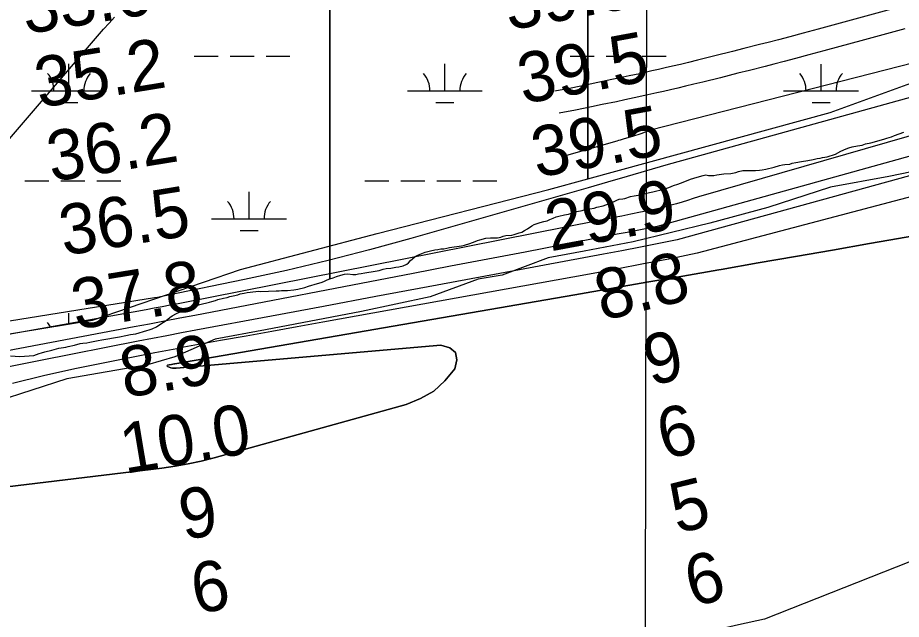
# Model space of a CAD drawing. Extents: x 3177185 to 3215018, y 812988 to 838321.
# Drawn here: x 3206714 to 3207893, y 828612 to 829415 of the extents above; entities that cross this region are included whole.
import ezdxf

# ---------------------------------------------------------------- set-up
doc = ezdxf.new("R2010")
doc.units = 0
for name, color, linetype in [('V-GRID-MAJR', 7, 'Continuous'), ('V-RIVR-EDGE', 7, 'Continuous'), ('V-RIVR-RANG', 7, 'Continuous'), ('V-ROAD-CNTR', 7, 'Continuous'), ('V-SITE-VEGE', 7, 'Continuous'), ('V-TOPO-DPTH', 7, 'Continuous'), ('V-TOPO-MAJR', 7, 'Continuous'), ('V-TOPO-MINR', 7, 'Continuous'), ('V-TOPO-WATR', 7, 'Continuous'), ('V-WETL-SWMP', 7, 'Continuous')]:
    doc.layers.add(name, color=color, linetype=linetype)

msp = doc.modelspace()

# ---------------------------------------------------------------- linework, layer by layer
at = {"layer": 'V-GRID-MAJR'}
msp.add_spline([(3207531.4, 818338.3), (3207543.7, 824398.7), (3207556.1, 830461), (3207568.4, 836523.3), (3207568.4, 836525.2)], degree=3, dxfattribs=at)
at = {"layer": 'V-RIVR-EDGE'}
msp.add_lwpolyline([(3207922.3, 829212), (3207876.6, 829202.6), (3207798.8, 829188.4), (3207715.3, 829161.3), (3207637.9, 829140.2), (3207535.2, 829115.6), (3207470, 829103.2), (3207422.1, 829094.2), (3207360.4, 829070.9), (3207328.6, 829065.7), (3207264.2, 829042), (3207172.5, 829022.6), (3207044.6, 828998.2), (3206977.2, 828985.7), (3206923.7, 828962), (3206887.1, 828951.2), (3206779.3, 828932.8), (3206685.3, 828902.6)], dxfattribs=at)
at = {"layer": 'V-ROAD-CNTR'}
for points in [[(3207890, 829428.6), (3207836.1, 829413.9), (3207782.3, 829399.3), (3207762.2, 829393.9), (3207744.6, 829389.2), (3207729.2, 829385.2), (3207715.8, 829381.7), (3207704, 829378.7), (3207683.3, 829373.4), (3207667.8, 829369.4), (3207644.5, 829363.6), (3207621.2, 829357.8), (3207609.4, 829355), (3207598.4, 829352.3), (3207588, 829349.8), (3207578.2, 829347.6), (3207569.1, 829345.5), (3207560.5, 829343.5), (3207544.4, 829339.9), (3207530.2, 829336.8), (3207517.9, 829334.2), (3207507, 829331.9), (3207488.1, 829327.9), (3207473.8, 829325), (3207452.4, 829320.7), (3207431, 829316.4)], [(3207897.9, 829399.6), (3207844, 829385), (3207790.1, 829370.3), (3207769.9, 829364.9), (3207752.3, 829360.2), (3207736.8, 829356.2), (3207723.3, 829352.7), (3207711.4, 829349.6), (3207690.7, 829344.3), (3207675.1, 829340.4), (3207651.8, 829334.5), (3207628.4, 829328.7), (3207616.5, 829325.8), (3207605.3, 829323.1), (3207594.8, 829320.6), (3207585, 829318.3), (3207575.7, 829316.2), (3207567.1, 829314.3), (3207550.8, 829310.6), (3207536.6, 829307.5), (3207524.1, 829304.8), (3207513.2, 829302.5), (3207494.2, 829298.6), (3207479.8, 829295.6), (3207458.3, 829291.3), (3207436.8, 829287)]]:
    msp.add_lwpolyline(points, dxfattribs=at)
at = {"layer": 'V-SITE-VEGE'}
for p, q in [((3207130.3, 830930.5), (3207130.3, 829066)), ((3207873.8, 829253.7), (3207880.1, 829255.6)), ((3207880.1, 829255.6), (3207884.1, 829257.2)), ((3207884.1, 829257.2), (3207896.7, 829261.8)), ((3207827.9, 829242.2), (3207834.9, 829243.4)), ((3207834.9, 829243.4), (3207840.9, 829244.7)), ((3207840.9, 829244.7), (3207845.4, 829246.1)), ((3207845.4, 829246.1), (3207852.6, 829247.8)), ((3207852.6, 829247.8), (3207869.9, 829252.4)), ((3207869.9, 829252.4), (3207873.8, 829253.7)), ((3207801.7, 829231.2), (3207805.7, 829232.6)), ((3207805.7, 829232.6), (3207812.8, 829236.4)), ((3207812.8, 829236.4), (3207819.9, 829239.6)), ((3207819.9, 829239.6), (3207823.5, 829240.9)), ((3207823.5, 829240.9), (3207827.9, 829242.2)), ((3207744.4, 829219.2), (3207747.8, 829220.4)), ((3207747.8, 829220.4), (3207752.5, 829221.5)), ((3207752.5, 829221.5), (3207760, 829222.8)), ((3207760, 829222.8), (3207768.4, 829224)), ((3207768.4, 829224), (3207775.7, 829225.4)), ((3207775.7, 829225.4), (3207780.8, 829226.5)), ((3207780.8, 829226.5), (3207785, 829227.3)), ((3207785, 829227.3), (3207788, 829227.9)), ((3207788, 829227.9), (3207791.3, 829228.5)), ((3207791.3, 829228.5), (3207794.5, 829229.1)), ((3207794.5, 829229.1), (3207798.2, 829230.1)), ((3207798.2, 829230.1), (3207801.7, 829231.2)), ((3207665.8, 829206.5), (3207672.4, 829208.2)), ((3207672.4, 829208.2), (3207676, 829209.3)), ((3207676, 829209.3), (3207681.8, 829210.6)), ((3207681.8, 829210.6), (3207686.8, 829210.8)), ((3207686.8, 829210.8), (3207690.4, 829210.5)), ((3207690.4, 829210.5), (3207695.3, 829210.5)), ((3207695.3, 829210.5), (3207698.9, 829210.7)), ((3207698.9, 829210.7), (3207704, 829211.2)), ((3207704, 829211.2), (3207707.7, 829211.4)), ((3207707.7, 829211.4), (3207712.6, 829212.4)), ((3207712.6, 829212.4), (3207723.8, 829215.1)), ((3207723.8, 829215.1), (3207730.9, 829217.3)), ((3207730.9, 829217.3), (3207734.6, 829218.1)), ((3207734.6, 829218.1), (3207738, 829218.8)), ((3207738, 829218.8), (3207744.4, 829219.2)), ((3207602.1, 829195.3), (3207611.7, 829198.9)), ((3207611.7, 829198.9), (3207621, 829201.9)), ((3207621, 829201.9), (3207629, 829204)), ((3207629, 829204), (3207632.6, 829204.8)), ((3207632.6, 829204.8), (3207635.8, 829204.2)), ((3207635.8, 829204.2), (3207639.8, 829204)), ((3207639.8, 829204), (3207642.9, 829204.2)), ((3207642.9, 829204.2), (3207647, 829204.7)), ((3207647, 829204.7), (3207650.2, 829205.2)), ((3207650.2, 829205.2), (3207656.6, 829206.1)), ((3207656.6, 829206.1), (3207665.8, 829206.5)), ((3207561.6, 829182), (3207576.1, 829185.6)), ((3207576.1, 829185.6), (3207582.8, 829187.9)), ((3207582.8, 829187.9), (3207589.3, 829190.5)), ((3207589.3, 829190.5), (3207594.8, 829192.3)), ((3207594.8, 829192.3), (3207602.1, 829195.3)), ((3207516.6, 829172.3), (3207521.4, 829172.7)), ((3207521.4, 829172.7), (3207524.4, 829173.4)), ((3207524.4, 829173.4), (3207531.7, 829175.8)), ((3207531.7, 829175.8), (3207536.5, 829176.9)), ((3207536.5, 829176.9), (3207544.5, 829178.4)), ((3207544.5, 829178.4), (3207557, 829181.2)), ((3207557, 829181.2), (3207561.6, 829182)), ((3207471.7, 829158.7), (3207483.1, 829160.6)), ((3207483.1, 829160.6), (3207486.7, 829161.6)), ((3207486.7, 829161.6), (3207495.3, 829163.6)), ((3207495.3, 829163.6), (3207502.6, 829166.1)), ((3207502.6, 829166.1), (3207510.8, 829169.6)), ((3207510.8, 829169.6), (3207513.6, 829171.2)), ((3207513.6, 829171.2), (3207516.6, 829172.3)), ((3207428.7, 829147.2), (3207432.7, 829148.8)), ((3207432.7, 829148.8), (3207436.3, 829149.9)), ((3207436.3, 829149.9), (3207443.5, 829151.6)), ((3207443.5, 829151.6), (3207448.9, 829152.6)), ((3207448.9, 829152.6), (3207453.1, 829153.9)), ((3207453.1, 829153.9), (3207460, 829155.8)), ((3207460, 829155.8), (3207467.2, 829157.5)), ((3207467.2, 829157.5), (3207471.7, 829158.7)), ((3207399.9, 829136.7), (3207403.3, 829138.5)), ((3207403.3, 829138.5), (3207407.1, 829139.9)), ((3207407.1, 829139.9), (3207411.3, 829141.1)), ((3207411.3, 829141.1), (3207416.1, 829142.8)), ((3207416.1, 829142.8), (3207420.7, 829143.7)), ((3207420.7, 829143.7), (3207424.3, 829145.2)), ((3207424.3, 829145.2), (3207428.7, 829147.2)), ((3207373.6, 829124.5), (3207376.6, 829125.2)), ((3207376.6, 829125.2), (3207383.4, 829127.3)), ((3207383.4, 829127.3), (3207386.7, 829128.6)), ((3207386.7, 829128.6), (3207390.5, 829130.7)), ((3207390.5, 829130.7), (3207394.3, 829133)), ((3207394.3, 829133), (3207399.9, 829136.7)), ((3207317.1, 829113.2), (3207324.4, 829116)), ((3207324.4, 829116), (3207327.5, 829117.1)), ((3207327.5, 829117.1), (3207330.6, 829118)), ((3207330.6, 829118), (3207338.7, 829120.2)), ((3207338.7, 829120.2), (3207345.1, 829120.6)), ((3207345.1, 829120.6), (3207349.2, 829120.6)), ((3207349.2, 829120.6), (3207354.2, 829121)), ((3207354.2, 829121), (3207358.6, 829121.7)), ((3207358.6, 829121.7), (3207362, 829122.9)), ((3207362, 829122.9), (3207365.6, 829123.8)), ((3207365.6, 829123.8), (3207373.6, 829124.5)), ((3207257.7, 829101.5), (3207264.8, 829103.5)), ((3207264.8, 829103.5), (3207270.4, 829104.7)), ((3207270.4, 829104.7), (3207274.8, 829105.2)), ((3207274.8, 829105.2), (3207278.6, 829106)), ((3207278.6, 829106), (3207282.6, 829106.3)), ((3207282.6, 829106.3), (3207286.7, 829107)), ((3207286.7, 829107), (3207290.3, 829107.7)), ((3207290.3, 829107.7), (3207306, 829110.2)), ((3207306, 829110.2), (3207310.2, 829111.1)), ((3207310.2, 829111.1), (3207317.1, 829113.2)), ((3207235.3, 829087.6), (3207238.1, 829090.6)), ((3207238.1, 829090.6), (3207240.6, 829093)), ((3207240.6, 829093), (3207244.5, 829095.8)), ((3207244.5, 829095.8), (3207247.8, 829097.6)), ((3207247.8, 829097.6), (3207253.3, 829100)), ((3207253.3, 829100), (3207257.7, 829101.5)), ((3207196.2, 829077.4), (3207201.6, 829078.8)), ((3207201.6, 829078.8), (3207205.5, 829079.8)), ((3207205.5, 829079.8), (3207211.8, 829080.4)), ((3207211.8, 829080.4), (3207218.5, 829081.5)), ((3207218.5, 829081.5), (3207222.5, 829082.2)), ((3207222.5, 829082.2), (3207228.5, 829083.5)), ((3207228.5, 829083.5), (3207233, 829085.7)), ((3207233, 829085.7), (3207235.3, 829087.6)), ((3207130.3, 829066), (3207134.9, 829067.6)), ((3207134.9, 829067.6), (3207139.3, 829069.3)), ((3207139.3, 829069.3), (3207145, 829071.1)), ((3207145, 829071.1), (3207149.8, 829072.3)), ((3207149.8, 829072.3), (3207154.4, 829072.6)), ((3207154.4, 829072.6), (3207161, 829071.9)), ((3207161, 829071.9), (3207165.3, 829072.1)), ((3207165.3, 829072.1), (3207168.9, 829072.6)), ((3207168.9, 829072.6), (3207172.2, 829073.3)), ((3207172.2, 829073.3), (3207177.3, 829074)), ((3207177.3, 829074), (3207191.1, 829076.2)), ((3207191.1, 829076.2), (3207196.2, 829077.4))]:
    msp.add_line(p, q, dxfattribs=at)
for points in [[(3207130.3, 829066), (3207130.3, 830930.5)], [(3206889.4, 828998), (3206893.4, 828999.5), (3206898.8, 829002), (3206906.2, 829006.8), (3206910.5, 829009.7), (3206914.3, 829012.5), (3206916.9, 829014.7), (3206919.9, 829016.6), (3206925.8, 829019.7), (3206930.8, 829022.1), (3206937.8, 829025), (3206946.7, 829028.4), (3206950.5, 829029.7), (3206956.7, 829031.7), (3206969.9, 829034.8), (3206973, 829036), (3206977.7, 829037.3), (3206981, 829038.4), (3206988.3, 829040.2), (3206993.2, 829041.3), (3206996.8, 829042.4), (3207001.5, 829043.6), (3207007.6, 829044.9), (3207010.7, 829045.9), (3207015.9, 829047), (3207020, 829047.7), (3207024.2, 829048.2), (3207035.4, 829049.5), (3207038.5, 829049.3), (3207058.7, 829050.1), (3207062.7, 829050.1), (3207066.1, 829050.4), (3207074, 829050.5), (3207082.5, 829051.5), (3207087.6, 829052.4), (3207097.1, 829054.5), (3207101.8, 829056.1), (3207114.1, 829059.9), (3207118.8, 829061.2), (3207122.6, 829062.7), (3207127, 829064.8), (3207130.3, 829066)], [(3206704.2, 828963.5), (3206716.6, 828962.5), (3206722.6, 828962.9), (3206735.1, 828964), (3206738.9, 828965.3), (3206742.5, 828966.3), (3206745.4, 828967.5), (3206750, 828968.7), (3206759.2, 828970.8), (3206768.5, 828973.4), (3206777.9, 828975.1), (3206781, 828975.9), (3206789.4, 828977.8), (3206797.1, 828979.6), (3206800.5, 828980.3), (3206806.2, 828980.9), (3206810.2, 828981.6), (3206821.1, 828983.6), (3206826.2, 828984.6), (3206849.6, 828988.7), (3206857.9, 828990.7), (3206864.1, 828991.8), (3206871.4, 828992.8), (3206886.3, 828997.2), (3206889.4, 828998)]]:
    msp.add_lwpolyline(points, dxfattribs=at)
at = {"layer": 'V-TOPO-DPTH'}
for points in [[(3208729.7, 829430.8), (3207594.2, 829118.1), (3207569.6, 829113.1), (3207545, 829108.2), (3207520.3, 829103.5), (3207495.7, 829098.8), (3207331.3, 829068.3), (3207261.5, 829055.4), (3207191.8, 829042.4), (3207122.1, 829029.4), (3207052.4, 829016.4), (3206951.7, 828997.6), (3206932.3, 828993.9), (3206913, 828990.2), (3206893.7, 828986.5), (3206874.5, 828982.8), (3206744, 828957.2), (3206659.6, 828940.2)], [(3206595.9, 828775.9), (3206906.2, 828813.5), (3206923.8, 828816), (3206941.3, 828819.1), (3206958.6, 828822.9), (3206975.9, 828827.3), (3207232.2, 828898.6), (3207251.5, 828906.3), (3207269.1, 828916.3), (3207284.1, 828929.9), (3207297.5, 828945.8), (3207299.8, 828957.9), (3207298.1, 828967.7), (3207290.4, 828973.9), (3207278.6, 828977.7), (3206925.1, 828946.7), (3206920.4, 828946.9), (3206918.1, 828947.4), (3206913.5, 828949.2), (3206913.1, 828949.6), (3206913, 828949.9), (3206913.2, 828950.3), (3206913.6, 828950.7), (3206915.7, 828951.2), (3206918.9, 828951.9), (3206920.8, 828952.2), (3206923, 828952.6), (3206923.7, 828952.7), (3207457.6, 829044.8), (3207505.7, 829053.2), (3207553.8, 829061.5), (3207601.8, 829069.8), (3207649.9, 829078.2), (3207652.9, 829078.7), (3207702.4, 829087.3), (3207751.9, 829095.9), (3207801.5, 829104.5), (3207851, 829113.1), (3208789.2, 829275.2)], [(3206595.9, 828775.9), (3206906.2, 828813.5), (3206923.8, 828816), (3206941.3, 828819.1), (3206958.6, 828822.9), (3206975.9, 828827.3), (3207232.2, 828898.6), (3207251.5, 828906.3), (3207269.1, 828916.3), (3207284.1, 828929.9), (3207297.5, 828945.8), (3207299.8, 828957.9), (3207298.1, 828967.7), (3207290.4, 828973.9), (3207278.6, 828977.7), (3206925.1, 828946.7), (3206920.4, 828946.9), (3206918.1, 828947.4), (3206913.5, 828949.2), (3206913.1, 828949.6), (3206913, 828949.9), (3206913.2, 828950.3), (3206913.6, 828950.7), (3206915.7, 828951.2), (3206918.9, 828951.9), (3206920.8, 828952.2), (3206923, 828952.6), (3206923.7, 828952.7), (3207457.6, 829044.8), (3207505.7, 829053.2), (3207553.8, 829061.5), (3207601.8, 829069.8), (3207649.9, 829078.2), (3207652.9, 829078.7), (3207702.4, 829087.3), (3207751.9, 829095.9), (3207801.5, 829104.5), (3207851, 829113.1), (3208789.2, 829275.2)]]:
    msp.add_lwpolyline(points, dxfattribs=at)
at = {"layer": 'V-TOPO-MAJR'}
for points in [[(3208711.4, 829531.7), (3207579.1, 829218), (3207553.2, 829210.2), (3207527.2, 829202.5), (3207501.1, 829194.9), (3207475.1, 829187.4), (3207238.5, 829119.8), (3207183.4, 829104.7), (3207128, 829090.4), (3207072.4, 829077.4), (3207016.5, 829065.2), (3206912.6, 829043.7), (3206908.5, 829042.9), (3206904.5, 829042.1), (3206900.4, 829041.4), (3206896.3, 829040.7), (3206638.9, 828999.2)], [(3206556.1, 829082), (3206828.4, 829399.5), (3206835.7, 829407.5), (3206843.1, 829415.4)]]:
    msp.add_lwpolyline(points, dxfattribs=at)
at = {"layer": 'V-TOPO-MINR'}
for points in [[(3208733.5, 829565.4), (3207558.5, 829264.4), (3207555.6, 829263.3), (3207552.8, 829262.3), (3207550, 829261.2), (3207547.1, 829260.2), (3207544.3, 829259.2), (3207541.4, 829258.2), (3207538.5, 829257.3), (3207535.6, 829256.4), (3207522.2, 829252.5), (3207518, 829251.2), (3207515.9, 829250.6), (3207513.7, 829250), (3207446.5, 829230.8)], [(3208600.9, 829457.6), (3207622.7, 829175.4), (3207615.4, 829173.1), (3207608, 829170.8), (3207600.7, 829168.6), (3207593.4, 829166.3), (3207586, 829164.2), (3207578.6, 829162.2), (3207571.2, 829160.4), (3207563.7, 829158.8), (3207540.6, 829154), (3207536.5, 829153.2), (3207532.3, 829152.3), (3207520.3, 829149.9), (3207512.2, 829148.3), (3207504, 829146.7), (3207495.9, 829145.1), (3207487.8, 829143.5), (3206928.1, 829032.9), (3206917.4, 829030.8), (3206906.7, 829028.8), (3206895.9, 829026.8), (3206885.2, 829024.8), (3206189.6, 828900.2)], [(3208751.2, 829465.7), (3207567.4, 829136.1), (3207554.1, 829133.3), (3207540.7, 829130.7), (3207527.4, 829128), (3207514, 829125.5), (3207441, 829111.5), (3207391.2, 829101.9), (3207341.3, 829092.4), (3207291.5, 829082.8), (3207241.6, 829073.3), (3206950.4, 829017.3), (3206930.1, 829013.4), (3206909.8, 829009.5), (3206889.6, 829005.7), (3206869.3, 829001.9), (3206563.3, 828944.2)], [(3208729.7, 829430.8), (3207594.2, 829118.1), (3207569.6, 829113.1), (3207545, 829108.2), (3207520.3, 829103.5), (3207495.7, 829098.8), (3207331.3, 829068.3), (3207261.5, 829055.4), (3207191.8, 829042.4), (3207122.1, 829029.4), (3207052.4, 829016.4), (3206951.7, 828997.6), (3206932.3, 828993.9), (3206913, 828990.2), (3206893.7, 828986.5), (3206874.5, 828982.8), (3206744, 828957.2), (3206659.6, 828940.2)], [(3208674.7, 829378.3), (3207620.9, 829100.2), (3207585.1, 829092.9), (3207549.2, 829085.9), (3207513.2, 829079.1), (3207477.2, 829072.4), (3207121.1, 829008.4), (3207087, 829002.2), (3207052.8, 828996), (3207018.6, 828989.8), (3206984.5, 828983.6), (3206935.7, 828974.7), (3206926, 828972.9), (3206916.2, 828971.1), (3206906.5, 828969.2), (3206896.7, 828967.3), (3206832.1, 828954.5), (3206790.1, 828945.8), (3206748.3, 828936.6), (3206706.6, 828926.6)], [(3208875.8, 829069.9), (3208858.9, 829065.2), (3207710.5, 828611.9), (3207676, 828604.2), (3207641.5, 828596.5), (3207607, 828588.8), (3207572.4, 828581.1), (3207123.2, 828481.1), (3207103, 828476.7), (3207082.7, 828472.3), (3207062.4, 828468.1), (3207042.1, 828464), (3207003.7, 828456.4), (3207001.4, 828456), (3206999.1, 828455.6), (3206973.5, 828451.9), (3206959.6, 828449.9), (3206945.6, 828448), (3206931.6, 828446.3), (3206917.7, 828444.6), (3206105.1, 828349.5)]]:
    msp.add_lwpolyline(points, dxfattribs=at)
at = {"layer": 'V-TOPO-WATR'}
msp.add_lwpolyline([(3208789.2, 829275.2), (3207851, 829113.1), (3207801.5, 829104.5), (3207751.9, 829095.9), (3207702.4, 829087.3), (3207652.9, 829078.7), (3207649.9, 829078.2), (3207601.8, 829069.8), (3207553.8, 829061.5), (3207505.7, 829053.2), (3207457.6, 829044.8), (3206923.7, 828952.7), (3206923, 828952.6), (3206920.8, 828952.2), (3206918.9, 828951.9), (3206915.7, 828951.2), (3206913.6, 828950.7), (3206913.2, 828950.3), (3206913, 828949.9), (3206913.1, 828949.6), (3206913.5, 828949.2), (3206918.1, 828947.4), (3206920.4, 828946.9), (3206925.1, 828946.7), (3207278.6, 828977.7), (3207290.4, 828973.9), (3207298.1, 828967.7), (3207299.8, 828957.9), (3207297.5, 828945.8), (3207284.1, 828929.9), (3207269.1, 828916.3), (3207251.5, 828906.3), (3207232.2, 828898.6), (3206975.9, 828827.3), (3206958.6, 828822.9), (3206941.3, 828819.1), (3206923.8, 828816), (3206906.2, 828813.5), (3206595.9, 828775.9)], dxfattribs=at)
at = {"layer": 'V-WETL-SWMP'}
for p, q in [((3207474.8, 830911.1), (3207474.8, 829199.4)), ((3207798.2, 829287.9), (3208083, 829392.1)), ((3206949.2, 829363.3), (3206981.2, 829363.3)), ((3206997.2, 829363.3), (3207029.2, 829363.3)), ((3207045.2, 829363.3), (3207077.2, 829363.3)), ((3207451.1, 829363.3), (3207474.8, 829363.3)), ((3207474.8, 829363.3), (3207483.4, 829363.3)), ((3207499.4, 829363.3), (3207531.4, 829363.3)), ((3207547.4, 829363.3), (3207579.4, 829363.3)), ((3206782.1, 829316.9), (3206782.1, 829352.9)), ((3207284, 829316.9), (3207284, 829352.9)), ((3207786.2, 829316.8), (3207786.2, 829352.8)), ((3206732.1, 829316.9), (3206832.1, 829316.9)), ((3207234, 829316.9), (3207334, 829316.9)), ((3207736.2, 829316.8), (3207836.2, 829316.8)), ((3206770.1, 829301.4), (3206794.1, 829301.4)), ((3207272, 829301.4), (3207296, 829301.4)), ((3207774.2, 829301.4), (3207798.2, 829301.4)), ((3207474.8, 829199.4), (3207798.2, 829287.9)), ((3206723.3, 829196.8), (3206755.3, 829196.8)), ((3206771.3, 829196.8), (3206803.3, 829196.8)), ((3206819.3, 829196.8), (3206851.3, 829196.8)), ((3207177.2, 829196.8), (3207209.2, 829196.8)), ((3207225.2, 829196.8), (3207257.2, 829196.8)), ((3207273.2, 829196.8), (3207305.2, 829196.8)), ((3207321.2, 829196.8), (3207353.2, 829196.8)), ((3207022.6, 829146.1), (3207022.6, 829182.1)), ((3206972.6, 829146.1), (3207072.6, 829146.1)), ((3207010.6, 829130.6), (3207034.6, 829130.6)), ((3206782.1, 829005.6), (3206782.1, 829020.2))]:
    msp.add_line(p, q, dxfattribs=at)
for points in [[(3207474.8, 829199.4), (3207474.8, 830911.1)], [(3206648.1, 828983.9), (3206813.6, 829010.8), (3207011.3, 829078.4), (3207193.7, 829126.7), (3207422.9, 829185.2), (3207474.8, 829199.4)]]:
    msp.add_lwpolyline(points, dxfattribs=at)
for centre, start, end in [((3206726.9, 829317.3), 359.2282, 40.7718), ((3206837.3, 829317.3), 139.2282, 180.7718), ((3207228.8, 829317.3), 359.2282, 40.7718), ((3207339.2, 829317.3), 139.2282, 180.7718), ((3207731, 829317.3), 359.2282, 40.7718), ((3207841.4, 829317.3), 139.2282, 180.7718), ((3206967.3, 829146.5), 359.2282, 40.7718), ((3207077.8, 829146.5), 139.2282, 180.7718), ((3206726.9, 828984.7), 28.8728, 40.7718)]:
    msp.add_arc(centre, 35.2, start, end, dxfattribs=at)

# ---------------------------------------------------------------- texts
at = {"layer": 'V-RIVR-RANG'}
for s, rotation, p in [('39.9', 10.5383, (3207369.3, 829397.4)), ('33.6', 9.2483, (3206724.3, 829392.4)), ('35.2', 9.2483, (3206742.4, 829294.1)), ('39.5', 10.5383, (3207388.1, 829299.2)), ('39.5', 10.5383, (3207406.6, 829200.9)), ('36.2', 9.2483, (3206758.7, 829195.4)), ('29.9', 10.5383, (3207424.9, 829102.6)), ('36.5', 9.2483, (3206775, 829096.7)), ('8.8', 13.8412, (3207493.9, 829009.7)), ('37.8', 9.2483, (3206791.3, 828998.1)), ('9', 13.8412, (3207558.8, 828922.8)), ('8.9', 9.5504, (3206856.3, 828907)), ('10.0', 9.5504, (3206856.5, 828805.6)), ('6', 13.8412, (3207577, 828824.5)), ('5', 13.8412, (3207594, 828725.8)), ('9', 9.5504, (3206935.2, 828717.4)), ('6', 13.8412, (3207614.1, 828628)), ('6', 9.5504, (3206951.3, 828618.7))]:
    msp.add_text(s, height=67, rotation=rotation, dxfattribs=at).set_placement(p)

doc.saveas('drawing.dxf')
